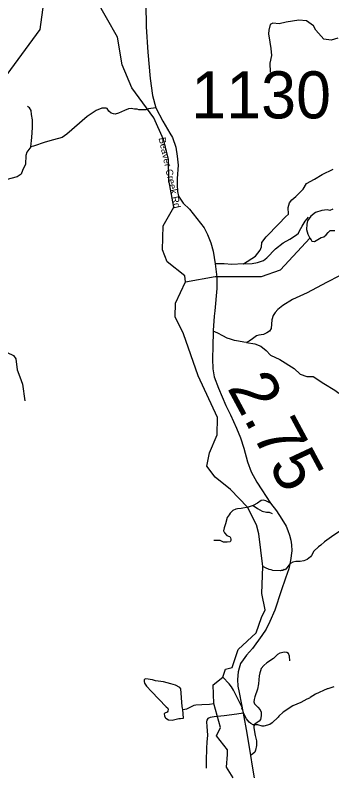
# Model space of a CAD drawing. Extents: x 1248224 to 1454986, y 825081 to 985870.
# Drawn here: x 1304303 to 1307672, y 844031 to 852133 of the extents above; entities that cross this region are included whole.
import ezdxf

# ---------------------------------------------------------------- set-up
doc = ezdxf.new("R2010")
doc.units = 0
for name, color, linetype in [('Exist Hydrographic Creek Single Shore', 7, 'Continuous'), ('Exist Hydrographic Misc Water Feature', 7, 'Continuous'), ('Exist Road Non-System Type 51', 7, 'Continuous'), ('Exist Road Secondary Mileage Hundredths English Label', 7, 'Continuous'), ('Exist Road Secondary Structure Standard Bridge Number Label', 7, 'Continuous'), ('Exist Road Secondary Type 51 Attributed', 7, 'Continuous'), ('Exist Road Secondary Type 51 Label', 7, 'Continuous'), ('Exist Road Secondary Type 51 Number Label', 7, 'Continuous')]:
    doc.layers.add(name, color=color, linetype=linetype)

msp = doc.modelspace()

# ---------------------------------------------------------------- linework, layer by layer
at = {"layer": 'Exist Hydrographic Creek Single Shore'}
for points in [[(1306113.7, 849299.4), (1306106.7, 849365.2), (1305918.7, 849513.4), (1305871.7, 849639.1), (1305877.7, 849895.1), (1305990.7, 850093), (1305938.7, 850379.7), (1305935.7, 850602.9), (1305881.7, 850814.2), (1305778.6, 851042.7), (1305544.7, 851362.5), (1305441.6, 851607.5), (1305390.7, 851900.7), (1305157.6, 852315.7), (1305118.6, 852415), (1305082.6, 852658.6), (1304972.6, 852936.6), (1304981.6, 852979.1), (1304872.6, 853289.8), (1304850.6, 853454.5)], [(1306620.9, 844029.8), (1306550, 844144.5), (1306563.8, 844277.6), (1306563.6, 844327.4), (1306446.3, 844477.5), (1306487.3, 844564.8), (1306416.5, 844820.1), (1306411, 845016.8), (1306511.9, 845098.7), (1306539.2, 845186.1), (1306612.8, 845202.5), (1306675.6, 845393.6), (1306868.8, 845571.5), (1306922.8, 845734.5), (1306962, 845813.9), (1306928.8, 845987.2), (1306938.5, 846275.7), (1306893.8, 846621.4), (1306870.7, 846720.3), (1306774.8, 846906.1), (1306595.8, 847093.5), (1306431.7, 847224.9), (1306343.8, 847341.5), (1306371.8, 847482.1), (1306450.7, 847674.2), (1306454.7, 847858), (1306248.7, 848302), (1306092.7, 848748.4), (1306004.7, 848927.4), (1306008.7, 849075.1), (1306113.7, 849299.4)]]:
    msp.add_lwpolyline(points, dxfattribs=at)
at = {"layer": 'Exist Hydrographic Misc Water Feature'}
for points in [[(1307681.8, 850071.1), (1307649.7, 850059.9), (1307623.1, 850066.9), (1307564.4, 850059.9), (1307500.1, 850036.1), (1307448.4, 849999.8), (1307412, 849948), (1307407.8, 849911.6), (1307403.6, 849857.1), (1307416.2, 849808.1), (1307437.2, 849764.8)], [(1307437.2, 849764.8), (1307454, 849745.2), (1307461, 849732.6), (1307487.5, 849728.4), (1307522.5, 849749.4), (1307557.4, 849771.8), (1307586.8, 849780.1), (1307613.3, 849798.3), (1307634.3, 849826.3), (1307637.1, 849829.1), (1307655.3, 849844.5), (1307702.8, 849847.3)], [(1306113.7, 849299.4), (1306431.7, 849358.6), (1306923.8, 849355.4), (1307125.7, 849426.8), (1307437.2, 849764.8)], [(1307822.1, 846692.9), (1307667.8, 846590.5), (1307594.5, 846536.3), (1307555.7, 846503.2), (1307529.4, 846485.8), (1307482.3, 846438.9), (1307457.2, 846391.5), (1307446.9, 846377.7), (1307408.3, 846348.6), (1307376, 846337.4), (1307335.8, 846330.3), (1307287.8, 846329.5), (1307255.6, 846322.2), (1307233.3, 846308.7), (1307217, 846293.2), (1307181.9, 846247.9), (1307173.8, 846242.2), (1307165.8, 846242.4), (1307149.6, 846234.7), (1307133.6, 846235.1), (1307125.5, 846231.3), (1307045.6, 846233.2), (1307026.4, 846242), (1307003.9, 846245.7), (1306966, 846261), (1306938.5, 846275.7)], [(1307693.7, 844998.2), (1307629.2, 844975.7), (1307621.2, 844975.9), (1307499.9, 844918.7), (1307443.1, 844884.1), (1307434.9, 844876.3), (1307406.8, 844866.9), (1307342, 844832.5), (1307259.1, 844794.4), (1307153.5, 844726.9), (1307106.7, 844686), (1307100.4, 844676.2), (1307037, 844615.6), (1307012.6, 844598.3), (1306948.2, 844579.7), (1306932.2, 844580.1), (1306884.5, 844593.2), (1306836.5, 844594.4), (1306808.8, 844609), (1306791.2, 844623.4), (1306763.9, 844656), (1306748.4, 844680.4), (1306731.4, 844720.8), (1306724.1, 844753), (1306716.4, 844769.1), (1306716.6, 844777.1), (1306624.9, 844963.2), (1306605.6, 844995.7), (1306580.3, 845028.3), (1306511.9, 845098.7)], [(1306086.2, 844757.9), (1306084.5, 844771.9), (1306080.9, 844788), (1306065.1, 844976.4), (1306055.5, 844990.6), (1306009.9, 845015.6), (1305960.3, 845030.8), (1305880.8, 845048.7), (1305795, 845062.7), (1305765.2, 845071.4), (1305691.4, 845081.1), (1305675.3, 845075.5), (1305674.8, 845053.5), (1305678.5, 845037.4), (1305701.7, 845004.9), (1305752.4, 844947.7), (1305908.7, 844786.1), (1305926.5, 844771.7), (1305932.2, 844759.5), (1305927.7, 844737.6), (1305921.6, 844729.8), (1305895.2, 844718.4), (1305889.1, 844710.5), (1305890.6, 844688.5), (1305898.2, 844672.3), (1305906, 844664.2), (1305933.7, 844647.5), (1305973.5, 844642.6), (1306045.9, 844660.9), (1306061.9, 844660.5), (1306092.5, 844666), (1306086.2, 844757.9)], [(1306086.2, 844757.9), (1306128.3, 844762.9), (1306209.1, 844801), (1306225.2, 844804.6), (1306289.4, 844811.1), (1306369.4, 844813.3), (1306416.5, 844820.1)]]:
    msp.add_lwpolyline(points, dxfattribs=at)
at = {"layer": 'Exist Road Non-System Type 51'}
for points in [[(1307734.9, 851888), (1307664.1, 851866.7), (1307586.3, 851877.3), (1307501.4, 851972.9), (1307476.6, 852018.9), (1307402.3, 852072), (1307321, 852079.1), (1307186.5, 852057.9), (1307112.2, 852040.2), (1307045, 852047.3), (1307016.7, 852033.1), (1307002.6, 851972.9), (1306999, 851934), (1307013.2, 851845.5), (1307023.8, 851778.2), (1307030.9, 851703.9), (1307013.2, 851622.4), (1307016.7, 851526.8)], [(1304469.2, 850733.8), (1304479.6, 850835.6), (1304487.9, 850939.6), (1304485.8, 851022.7), (1304477.5, 851076.8), (1304473.3, 851120.4), (1304456.7, 851149.5), (1304433.9, 851164.1)], [(1305798.4, 851150.4), (1305721.9, 851139.2), (1305692.8, 851128.8), (1305663.7, 851126.7), (1305618, 851128.8), (1305599.3, 851135), (1305572.3, 851135), (1305555.7, 851137.1), (1305537, 851143.3), (1305510, 851139.2), (1305466.3, 851122.5), (1305401.9, 851093.4), (1305366.6, 851083), (1305350, 851085.1), (1305325.1, 851093.4), (1305300.1, 851112.1), (1305281.4, 851141.2), (1305271.1, 851145.4), (1305260.7, 851145.4), (1305246.1, 851145.4), (1305225.4, 851145.4), (1305165.1, 851120.4), (1305069.6, 851058.1), (1304853.5, 850871), (1304801.6, 850833.6), (1304710.2, 850810.7), (1304620.8, 850783.7), (1304498.3, 850742.1), (1304469.2, 850733.8)], [(1304469.2, 850733.8), (1304428.1, 850678.3), (1304415.6, 850642.9), (1304411.4, 850551.5), (1304380.3, 850482.9), (1304367.8, 850445.4), (1304324.2, 850416.3), (1304201.6, 850383.1), (1304164.2, 850360.2), (1304074.9, 850285.4), (1304043.7, 850266.7), (1303933.6, 850214.7), (1303869.2, 850162.7), (1303786.1, 850121.1), (1303728.9, 850078.4), (1303647.8, 850036.8), (1303571, 849999.4), (1303527.4, 849970.3), (1303514.9, 849957.8)], [(1307290.3, 850207.2), (1307367, 850286), (1307404.1, 850344.4), (1307489, 850392.2), (1307568.6, 850440), (1307685.4, 850498.4)], [(1306731.9, 849493.4), (1306861.1, 849572.3), (1306908.2, 849638.4), (1306922.4, 849673.8), (1306927.1, 849718.6), (1306974.3, 849777.6), (1307108.7, 849916.9), (1307179.5, 849990.1), (1307210.1, 850020.7), (1307207.8, 850091.6), (1307221.9, 850141.1), (1307247.9, 850171.8), (1307290.3, 850207.2)], [(1306731.9, 849493.4), (1306824.8, 849495.9), (1306882.6, 849505.9), (1306945.3, 849526), (1306979, 849555.8), (1307073.3, 849650.2), (1307155.9, 849713.9), (1307226.6, 849754), (1307295, 849801.2), (1307318.6, 849817.8), (1307328, 849841.4), (1307356.3, 849890.9), (1307387, 849945.2), (1307422.4, 849987.7)], [(1303472.3, 849573.3), (1303586.3, 849467.8), (1303591.7, 849369.4), (1303602.3, 849316.2), (1303615.6, 849263), (1303610.3, 849177.8), (1303575.7, 849076.7), (1303565.1, 849026.1), (1303599.6, 848946.3), (1303641.7, 848835.8), (1303679, 848779.9), (1303726.8, 848734.7), (1303814.6, 848654.9), (1303889, 848601.6), (1304032.6, 848575), (1304139, 848556.4), (1304218.7, 848548.4), (1304285.2, 848519.2), (1304309.2, 848481.9), (1304325.1, 848364.8), (1304351.7, 848290.3), (1304380.9, 848213.2), (1304404.9, 848037.5)], [(1306731.9, 849493.4), (1306608.9, 849485.8), (1306526.1, 849490.9), (1306432, 849491.6)], [(1307755.3, 849364), (1307614.5, 849293.7), (1307408.9, 849182.4), (1307253.8, 849112.1), (1307149.3, 849048.3), (1307097.8, 849007.4), (1307069.2, 848974.7), (1307047.3, 848943.6), (1307035.5, 848897.8), (1307025.3, 848802.9), (1307010.2, 848776.8), (1306979.8, 848757.1), (1306946.1, 848742.4), (1306893.9, 848732.6), (1306871.9, 848726.1), (1306826.4, 848693.4), (1306792.7, 848670.5), (1306765.7, 848657.4), (1306735.4, 848659), (1306678.1, 848670.5), (1306637.6, 848678.6), (1306593.8, 848691.7), (1306558.4, 848701.5), (1306511.2, 848726.1), (1306458.1, 848755.5), (1306408.1, 848775.2)], [(1306765.7, 848657.4), (1306852.9, 848641.2), (1306916.5, 848617.3), (1306974.8, 848569.6), (1307019.8, 848521.9), (1307117.8, 848474.2), (1307271.5, 848381.4), (1307335.1, 848320.4), (1307406.6, 848293.9), (1307475.5, 848293.9), (1307586.8, 848219.6), (1307703.4, 848150.7), (1307745.8, 848116.2)], [(1307021.1, 846949.7), (1306969.7, 846972.6), (1306941.1, 846979.1), (1306920.8, 846975.8), (1306882.1, 846949.7), (1306836.5, 846923.5)], [(1306836.5, 846923.5), (1306780.9, 846907.1), (1306708.4, 846892.4), (1306669.7, 846889.1), (1306649.4, 846884.2), (1306619.1, 846869.5), (1306592.1, 846841.7), (1306580.3, 846825.4), (1306560.1, 846795.9), (1306539.9, 846728.8), (1306528.1, 846687.9), (1306521.3, 846655.2), (1306531.4, 846632.3), (1306555, 846606.2), (1306571.9, 846599.6), (1306585.4, 846593.1), (1306595.5, 846581.6), (1306597.2, 846566.9), (1306598.9, 846555.5), (1306598.9, 846550.5), (1306592.1, 846539.1), (1306558.4, 846535.8), (1306517.9, 846534.2), (1306484.2, 846550.5), (1306450.5, 846553.8), (1306416.8, 846552.2)], [(1306836.5, 846923.5), (1306882.1, 846890.8), (1306929.3, 846864.6), (1306976.5, 846853.2), (1307006.8, 846851.5), (1307038.8, 846840.1)], [(1307226, 845274.7), (1307222.6, 845323.7), (1307210.8, 845349.9), (1307192.2, 845363), (1307168.6, 845364.6), (1307118.1, 845354.8), (1307092.8, 845341.7), (1307050.6, 845299.2), (1306981.5, 845251.8), (1306949.5, 845225.6), (1306920.8, 845191.3), (1306914.1, 845168.4), (1306907.3, 845145.5), (1306900.6, 845112.7), (1306892.2, 845027.7), (1306880.4, 844973.7), (1306851.7, 844890.3), (1306845, 844862.5), (1306843.3, 844837.9), (1306850, 844816.7), (1306883.7, 844782.3), (1306910.7, 844754.5), (1306919.1, 844728.3), (1306919.1, 844687.5), (1306912.4, 844651.5), (1306899.8, 844633.5), (1306877.8, 844617.1), (1306854.2, 844600.8), (1306844.1, 844582.8), (1306840.8, 844561.5), (1306857.6, 844481.3), (1306869.4, 844424.1), (1306869.4, 844373.4), (1306860.1, 844326), (1306853.4, 844303.1), (1306833.2, 844285.1), (1306806.2, 844268.7)], [(1306729.5, 844718.5), (1306661.2, 844705.4), (1306528.1, 844687.5), (1306418.5, 844677.6), (1306378, 844671.1), (1306354.4, 844659.6), (1306340.9, 844643.3), (1306339.3, 844625.3), (1306340.9, 844576.2), (1306347.7, 844484.6), (1306341.8, 844407.7), (1306340.1, 844345.6), (1306336.7, 844211.5), (1306333.4, 844134.6)]]:
    msp.add_lwpolyline(points, dxfattribs=at)
at = {"layer": 'Exist Road Secondary Structure Standard Bridge Number Label'}
msp.add_lwpolyline([(1304857.8, 854143.6), (1304564.9, 851983.1), (1303741, 850866.3), (1301781.9, 850280.4)], dxfattribs=at)
at = {"layer": 'Exist Road Secondary Type 51 Attributed'}
msp.add_lwpolyline([(1305693.8, 852255.3), (1305695.4, 852008.5), (1305714.1, 851740.4), (1305737.6, 851462.1), (1305762.5, 851278.6), (1305798.4, 851150.4), (1305875, 851008.1), (1305950, 850881.4), (1305977.8, 850835.6), (1306010.6, 850732.4), (1306027.8, 850635.5), (1306035.6, 850541.7), (1306027.8, 850398.3), (1306026.2, 850329.5), (1306029.3, 850260.7), (1306041.8, 850210.7), (1306091.8, 850135.7), (1306158.7, 850072.7), (1306237.3, 849972.3), (1306312.3, 849872.7), (1306347.7, 849804), (1306384.8, 849715.7), (1306410.1, 849625.7), (1306432, 849491.6), (1306448, 849350.9), (1306448, 849229.9), (1306428.6, 848992.7), (1306418.5, 848937.1), (1306408.2, 848781.7), (1306408.1, 848775.2), (1306408, 848768.6), (1306405.8, 848618.1), (1306404.2, 848482.3), (1306407.5, 848374.4), (1306421, 848291), (1306466.5, 848169.9), (1306545.8, 847986.7), (1306593, 847888.6), (1306658.7, 847744.6), (1306700.8, 847643.2), (1306737.1, 847533.6), (1306775.9, 847389.7), (1306814.6, 847280.1), (1306872.8, 847172.1), (1306926.7, 847092), (1307021.1, 846949.7), (1307082.7, 846867.9), (1307141.7, 846777.9), (1307185.5, 846702.7), (1307204, 846658.5), (1307222.6, 846607.8), (1307236.1, 846557.1), (1307244.5, 846504.7), (1307246.2, 846442.6), (1307233.5, 846337.9), (1307213.3, 846252.8), (1307179.6, 846153.1), (1307132.4, 846017.3), (1307067.5, 845811.2), (1307011.9, 845691.8), (1306974.8, 845611.6), (1306927.6, 845542.9), (1306827.3, 845403.9), (1306763.2, 845333.6), (1306727.8, 845284.5), (1306700.8, 845243.6), (1306685.7, 845194.5), (1306677.2, 845155.3), (1306669.7, 845076.8), (1306673, 845004.8), (1306684.8, 844936.1), (1306711.8, 844810.1), (1306729.5, 844718.5), (1306768.3, 844504.2), (1306806.2, 844268.7), (1306823.1, 844154.2), (1306846.7, 844029.9)], dxfattribs=at)

# ---------------------------------------------------------------- texts
at = {"layer": 'Exist Road Secondary Mileage Hundredths English Label'}
msp.add_text('2.75', height=500, rotation=298.31176, dxfattribs=at).set_placement((1306553.9, 848174.8))
at = {"layer": 'Exist Road Secondary Type 51 Label'}
msp.add_text('Beaver Creek Rd', height=75, rotation=282.43785, dxfattribs=at).set_placement((1305828, 850827))
at = {"layer": 'Exist Road Secondary Type 51 Number Label'}
msp.add_text('1130', height=500, dxfattribs=at).set_placement((1306176, 851037))

doc.saveas('drawing.dxf')
